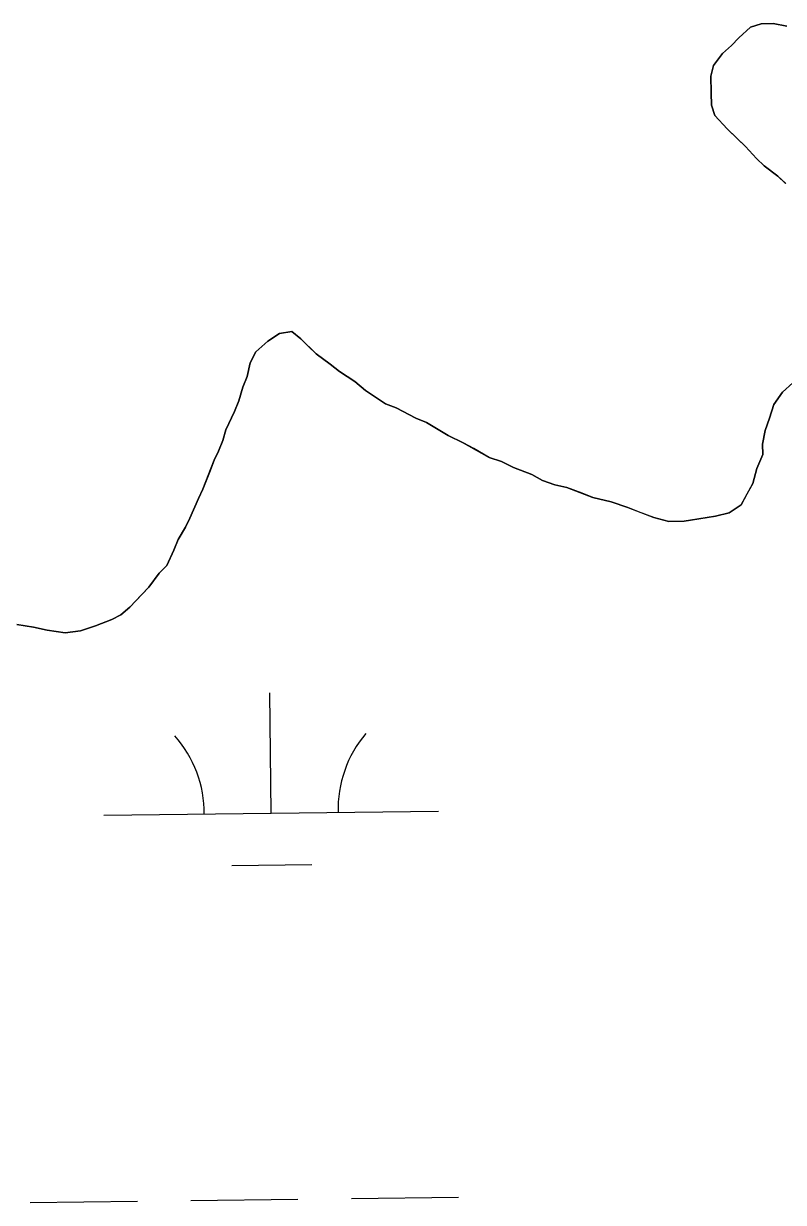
# Model space of a CAD drawing. Extents: x 3694830 to 3732949, y 415201 to 440970.
# Drawn here: x 3730134.3 to 3730361.5, y 423305.5 to 423657.9 of the extents above; entities that cross this region are included whole.
import ezdxf

# ---------------------------------------------------------------- set-up
doc = ezdxf.new("R2010")
doc.units = 0
doc.layers.add('V-TOPO-SHOR', color=7, linetype='Continuous')
doc.layers.add('V-WETL-SWMP', color=7, linetype='Continuous')

msp = doc.modelspace()

# ---------------------------------------------------------------- linework, layer by layer
at = {"layer": 'V-TOPO-SHOR'}
for points in [[(3730362.49, 423657.07), (3730358.41, 423657.89), (3730354.8, 423657.81), (3730351.66, 423656.84), (3730348.11, 423653.6), (3730345.9, 423651.3), (3730343.24, 423648.98), (3730340.6, 423645.31), (3730339.77, 423642.13), (3730339.87, 423637.16), (3730339.95, 423633.55), (3730340.92, 423630.41), (3730344.62, 423626.42), (3730347.85, 423623.33), (3730350.15, 423621.11), (3730353.39, 423617.57), (3730355.7, 423615.36), (3730359.83, 423612.28), (3730362.14, 423610.07)], [(3730364.3, 423550.48), (3730361.2, 423547.7), (3730358.56, 423544.03), (3730357.29, 423539.94), (3730356.02, 423536.3), (3730355.2, 423532.21), (3730355.27, 423529.05), (3730353.54, 423524.95), (3730352.29, 423520.41), (3730350.55, 423517.21), (3730348.81, 423514.01), (3730345.24, 423511.67), (3730341.2, 423510.68), (3730338.04, 423510.16), (3730331.74, 423509.13), (3730327.23, 423509.03), (3730322.68, 423510.29), (3730318.13, 423512), (3730314.94, 423513.29), (3730309.93, 423514.99), (3730304.48, 423516.23), (3730301.29, 423517.52), (3730296.74, 423519.23), (3730293.11, 423520.06), (3730289.46, 423521.33), (3730286.27, 423523.07), (3730280.8, 423525.22), (3730277.15, 423526.95), (3730273.51, 423528.23), (3730268.93, 423530.84), (3730265.73, 423532.58), (3730261.17, 423534.74), (3730254.76, 423538.67), (3730251.57, 423539.96), (3730245.63, 423543), (3730242.44, 423544.28), (3730236.48, 423548.23), (3730233.27, 423550.87), (3730228.68, 423553.93), (3730225.93, 423556.14), (3730221.79, 423559.21), (3730219.49, 423561.42), (3730217.18, 423563.63), (3730214.43, 423565.83), (3730210.82, 423565.3), (3730207.26, 423562.97), (3730203.71, 423559.73), (3730201.97, 423556.53), (3730201.15, 423552.45), (3730199.87, 423549.26), (3730198.6, 423545.17), (3730197.31, 423541.97), (3730194.72, 423536.5), (3730193.88, 423533.32), (3730192.59, 423530.13), (3730191.29, 423527.39)], [(3730191.29, 423527.39), (3730190.01, 423524.2), (3730187.86, 423518.73), (3730186.56, 423515.99), (3730183.98, 423510.06), (3730182.68, 423507.33), (3730180.5, 423503.67), (3730179.21, 423500.48), (3730177.05, 423495.91), (3730174.84, 423493.61), (3730171.76, 423489.47), (3730169.55, 423487.17), (3730166.02, 423483.48), (3730163.36, 423481.16), (3730160.68, 423479.75), (3730155.75, 423477.84), (3730151.26, 423476.39), (3730146.75, 423475.84), (3730141.31, 423476.63), (3730137.23, 423477.45), (3730132.24, 423478.25)]]:
    msp.add_lwpolyline(points, dxfattribs=at)
at = {"layer": 'V-WETL-SWMP'}
for p, q in [((3730351.66, 423656.84), (3730354.8, 423657.81)), ((3730354.8, 423657.81), (3730358.41, 423657.89)), ((3730358.41, 423657.89), (3730362.49, 423657.07)), ((3730348.11, 423653.6), (3730351.66, 423656.84)), ((3730343.24, 423648.98), (3730345.9, 423651.3)), ((3730345.9, 423651.3), (3730348.11, 423653.6)), ((3730340.6, 423645.31), (3730343.24, 423648.98)), ((3730339.77, 423642.13), (3730340.6, 423645.31)), ((3730339.87, 423637.16), (3730339.77, 423642.13)), ((3730339.95, 423633.55), (3730339.87, 423637.16)), ((3730340.92, 423630.41), (3730339.95, 423633.55)), ((3730344.62, 423626.42), (3730340.92, 423630.41)), ((3730350.15, 423621.11), (3730344.62, 423626.42)), ((3730353.39, 423617.57), (3730350.15, 423621.11)), ((3730355.7, 423615.36), (3730353.39, 423617.57)), ((3730359.83, 423612.28), (3730355.7, 423615.36)), ((3730362.13, 423610.07), (3730359.83, 423612.28)), ((3730203.71, 423559.73), (3730207.26, 423562.97)), ((3730207.26, 423562.97), (3730210.82, 423565.3)), ((3730210.82, 423565.3), (3730214.43, 423565.83)), ((3730214.43, 423565.83), (3730217.18, 423563.63)), ((3730217.18, 423563.63), (3730221.79, 423559.21)), ((3730201.97, 423556.53), (3730203.71, 423559.73)), ((3730221.79, 423559.21), (3730225.93, 423556.13)), ((3730201.15, 423552.45), (3730201.97, 423556.53)), ((3730225.93, 423556.13), (3730228.68, 423553.93)), ((3730199.87, 423549.26), (3730201.15, 423552.45)), ((3730228.68, 423553.93), (3730233.27, 423550.87)), ((3730198.6, 423545.16), (3730199.87, 423549.26)), ((3730233.27, 423550.87), (3730236.49, 423548.23)), ((3730361.2, 423547.7), (3730364.3, 423550.48)), ((3730197.31, 423541.97), (3730198.6, 423545.16)), ((3730236.49, 423548.23), (3730242.44, 423544.28)), ((3730358.56, 423544.03), (3730361.2, 423547.7)), ((3730194.72, 423536.5), (3730197.31, 423541.97)), ((3730242.44, 423544.28), (3730245.63, 423543)), ((3730245.63, 423543), (3730251.57, 423539.96)), ((3730357.29, 423539.94), (3730358.56, 423544.03)), ((3730251.57, 423539.96), (3730254.76, 423538.67)), ((3730254.76, 423538.67), (3730261.17, 423534.74)), ((3730356.02, 423536.3), (3730357.29, 423539.94)), ((3730193.88, 423533.32), (3730194.72, 423536.5)), ((3730261.17, 423534.74), (3730265.73, 423532.58)), ((3730355.2, 423532.21), (3730356.02, 423536.3)), ((3730192.59, 423530.13), (3730193.88, 423533.32)), ((3730265.73, 423532.58), (3730273.51, 423528.23)), ((3730355.27, 423529.05), (3730355.2, 423532.21)), ((3730187.86, 423518.73), (3730191.29, 423527.39)), ((3730191.29, 423527.39), (3730192.59, 423530.13)), ((3730273.51, 423528.23), (3730277.15, 423526.95)), ((3730353.54, 423524.95), (3730355.27, 423529.05)), ((3730277.15, 423526.95), (3730280.8, 423525.22)), ((3730280.8, 423525.22), (3730286.26, 423523.07)), ((3730352.29, 423520.41), (3730353.54, 423524.95)), ((3730286.26, 423523.07), (3730289.46, 423521.33)), ((3730289.46, 423521.33), (3730293.11, 423520.06)), ((3730348.81, 423514.01), (3730352.29, 423520.41)), ((3730186.56, 423515.99), (3730187.86, 423518.73)), ((3730293.11, 423520.06), (3730296.74, 423519.23)), ((3730296.74, 423519.23), (3730304.48, 423516.23)), ((3730183.98, 423510.06), (3730186.56, 423515.99)), ((3730304.48, 423516.23), (3730309.93, 423514.99)), ((3730309.93, 423514.99), (3730314.94, 423513.29)), ((3730314.94, 423513.29), (3730322.68, 423510.29)), ((3730345.24, 423511.67), (3730348.81, 423514.01)), ((3730182.68, 423507.33), (3730183.98, 423510.06)), ((3730322.68, 423510.29), (3730327.23, 423509.03)), ((3730331.74, 423509.13), (3730341.2, 423510.68)), ((3730341.2, 423510.68), (3730345.24, 423511.67)), ((3730180.5, 423503.67), (3730182.68, 423507.33)), ((3730327.23, 423509.03), (3730331.74, 423509.13)), ((3730179.21, 423500.48), (3730180.5, 423503.67)), ((3730177.05, 423495.91), (3730179.21, 423500.48)), ((3730174.84, 423493.61), (3730177.05, 423495.91)), ((3730171.76, 423489.47), (3730174.84, 423493.61)), ((3730166.02, 423483.48), (3730171.76, 423489.47)), ((3730163.36, 423481.16), (3730166.02, 423483.48)), ((3730132.24, 423478.25), (3730137.23, 423477.45)), ((3730151.26, 423476.39), (3730155.75, 423477.84)), ((3730155.75, 423477.84), (3730160.68, 423479.75)), ((3730160.68, 423479.75), (3730163.36, 423481.16)), ((3730137.23, 423477.45), (3730141.31, 423476.63)), ((3730141.31, 423476.63), (3730146.75, 423475.84)), ((3730146.75, 423475.84), (3730151.26, 423476.39)), ((3730208.31, 423421.85), (3730207.88, 423457.85)), ((3730158.31, 423421.25), (3730258.3, 423422.45)), ((3730196.49, 423406.28), (3730220.49, 423406.56)), ((3730136.28, 423305.55), (3730168.28, 423305.93)), ((3730184.28, 423306.12), (3730216.27, 423306.5)), ((3730232.27, 423306.69), (3730264.27, 423307.08))]:
    msp.add_line(p, q, dxfattribs=at)
for centre, start, end in [((3730153.06, 423421.66), 359.9115, 41.4552), ((3730263.54, 423422.98), 139.9115, 181.4552)]:
    msp.add_arc(centre, 35.25, start, end, dxfattribs=at)

doc.saveas('drawing.dxf')
